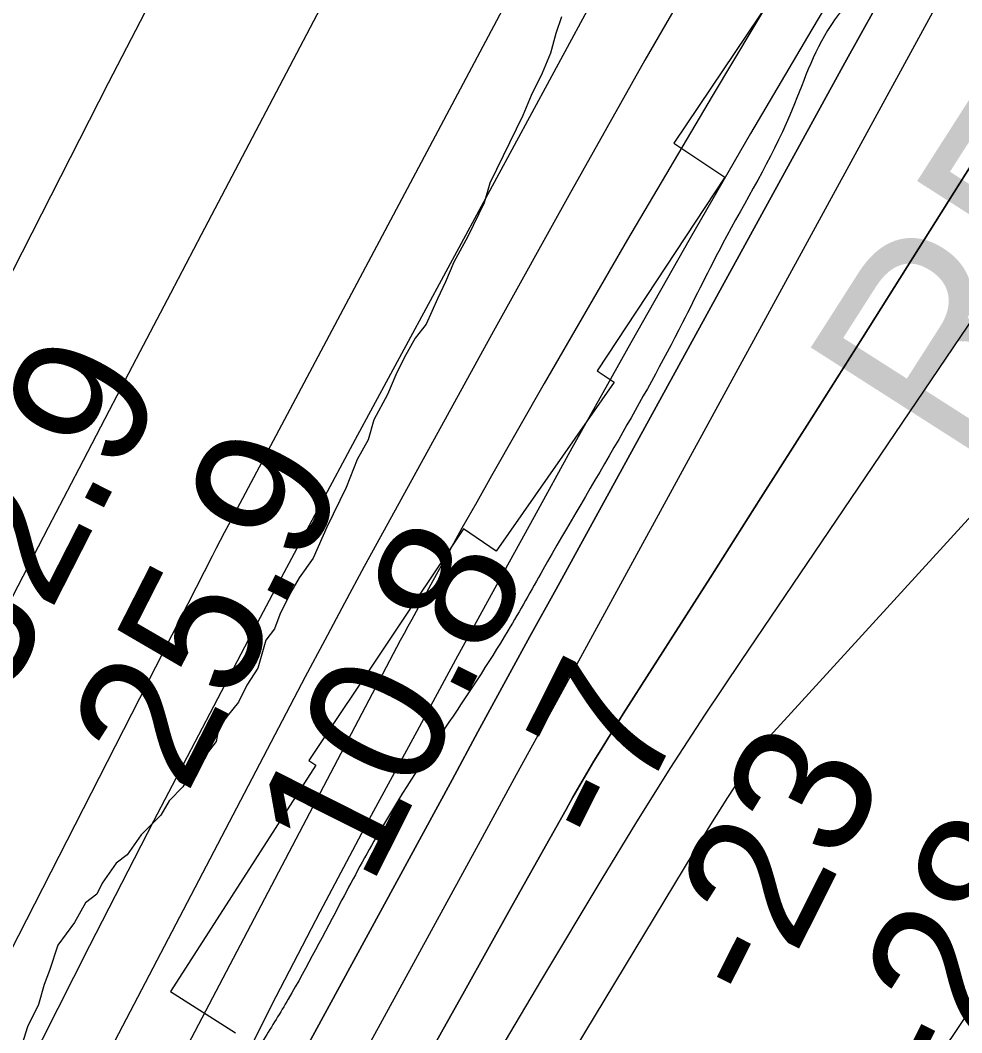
# Model space of a CAD drawing. Extents: x 3297735 to 3335592, y 670436 to 695807.
# Drawn here: x 3308879.7 to 3309339.9, y 679740.4 to 680235.4 of the extents above; entities that cross this region are included whole.
import ezdxf

# ---------------------------------------------------------------- set-up
doc = ezdxf.new("R2010")
doc.units = 0
for name, color, linetype in [('V-RIVR-EDGE', 7, 'Continuous'), ('V-RIVR-RANG', 7, 'Continuous'), ('V-RRAP-RVMT', 7, 'Continuous'), ('V-RRAP-RVMT-IDEN', 7, 'Continuous'), ('V-SITE-VEGE', 7, 'Continuous'), ('V-TOPO-DPTH', 7, 'Continuous'), ('V-TOPO-MAJR', 7, 'Continuous'), ('V-TOPO-MINR', 7, 'Continuous'), ('V-TOPO-WATR', 7, 'Continuous')]:
    doc.layers.add(name, color=color, linetype=linetype)

msp = doc.modelspace()

# ---------------------------------------------------------------- linework, layer by layer
at = {"layer": 'V-RIVR-EDGE'}
msp.add_spline([(3314160.51, 686741.06), (3314140.98, 686721.63), (3314132.25, 686711.29), (3314116.45, 686693.09), (3314089.84, 686658.34), (3314074.46, 686641.8), (3314052.42, 686611.59), (3314019.58, 686572.71), (3313992.56, 686539.21), (3313969.27, 686509.42), (3313938.08, 686466.39), (3313919.78, 686442.4), (3313903.96, 686413.42), (3313897.31, 686404.32), (3313889.83, 686396.05), (3313870.3, 686379.52), (3313854.52, 686365.88), (3313842.06, 686353.89), (3313832.08, 686342.72), (3313812.54, 686317.49), (3313790.5, 686288.11), (3313754.73, 686236.81), (3313725.19, 686194.6), (3313699.42, 686165.24), (3313676.14, 686137.52), (3313654.94, 686111.88), (3313636.23, 686086.64), (3313599.2, 686031.61), (3313574.24, 685995.19), (3313559.69, 685976.58), (3313545.13, 685957.55), (3313504.36, 685893.82), (3313479.41, 685861.55), (3313461.95, 685841.7), (3313444.49, 685821.43), (3313427.44, 685799.51), (3313388.35, 685745.3), (3313358, 685706.83), (3313324.73, 685663.39), (3313301.46, 685638.58), (3313286.51, 685627.84), (3313271.56, 685615.45), (3313246.19, 685581.11), (3313203.37, 685530.23), (3313170.95, 685491.35), (3313151.4, 685466.11), (3313117.3, 685419.36), (3313091.11, 685387.51), (3313062.83, 685351.11), (3313045.79, 685332.5), (3313025.85, 685311.82), (3313012.14, 685299.84), (3313001.75, 685288.67), (3312996.34, 685280.81), (3312993.42, 685270.87), (3312990.07, 685260.51), (3312977.61, 685249.77), (3312955.18, 685230.76), (3312951.86, 685227.45), (3312948.11, 685220.83), (3312941.03, 685204.68), (3312929.79, 685183.98), (3312909.41, 685159.17), (3312898.6, 685145.1), (3312884.89, 685129.8), (3312862.85, 685100.84), (3312841.64, 685074.78), (3312824.58, 685047.05), (3312801.28, 685011.88), (3312763.03, 684964.31), (3312742.66, 684938.66), (3312725.19, 684914.25), (3312702.31, 684881.14), (3312671.13, 684841.02), (3312647.43, 684812.89), (3312630.79, 684788.06), (3312609.59, 684762.42), (3312597.52, 684743.38), (3312579.22, 684716.07), (3312569.65, 684701.59), (3312553.42, 684676.34), (3312533.04, 684647.38), (3312512.25, 684618.83), (3312487.3, 684587.39), (3312468.58, 684560.91), (3312449.89, 684543.96), (3312436.59, 684530.73), (3312422.05, 684515.02), (3312410.81, 684495.15), (3312398.73, 684473.21), (3312381.25, 684444.66), (3312359.18, 684403.68), (3312343.79, 684378.85), (3312320.91, 684346.99), (3312299.7, 684317.2), (3312273.52, 684288.66), (3312261.45, 684271.28), (3312230.27, 684231.57), (3312193.26, 684181.51), (3312169.98, 684155.04), (3312159.18, 684145.95), (3312145.06, 684136.04), (3312133.43, 684126.53), (3312118.87, 684105.01), (3312103.49, 684086.82), (3312091.44, 684071.92), (3312082.28, 684056.61), (3312072.27, 684031.35), (3312068.09, 684018.1), (3312054.34, 683989.95), (3312027.73, 683953.54), (3311993.63, 683910.1), (3311975.33, 683885.69), (3311949.13, 683848.45), (3311874.7, 683754.55), (3311851.43, 683727.67), (3311828.56, 683699.54), (3311801.13, 683667.28), (3311758.72, 683614.74), (3311737.52, 683589.51), (3311723.81, 683578.77), (3311704.7, 683558.09), (3311685.16, 683537.83), (3311664.8, 683514.25), (3311621.15, 683465.45), (3311580.84, 683421.2), (3311552.99, 683388.94), (3311518.9, 683349.24), (3311500.2, 683328.56), (3311495.23, 683328.16), (3311490.24, 683324.44), (3311487.34, 683321.54), (3311481.94, 683317), (3311476.12, 683310.38), (3311468.62, 683294.65), (3311461.13, 683285.13), (3311449.49, 683269.41), (3311432.44, 683246.66), (3311422.87, 683230.93), (3311412.05, 683213.13), (3311398.3, 683184.15), (3311395.39, 683182.09), (3311384.18, 683174.24), (3311359.24, 683146.53), (3311336.36, 683114.26), (3311313.07, 683080.33), (3311254.03, 683004.63), (3311206.22, 682947.54), (3311135.56, 682868.97), (3311119.76, 682847.45), (3311080.69, 682804.86), (3311043.28, 682762.67), (3310942.68, 682642.72), (3310889.06, 682579.85), (3310817.15, 682497.13), (3310792.62, 682468.6), (3310781.41, 682460.75), (3310778.5, 682457.02), (3310775.59, 682454.13), (3310769.34, 682440.05), (3310750.63, 682417.72), (3310737.73, 682393.29), (3310734.4, 682389.57), (3310727.76, 682387.1), (3310722.76, 682377.58), (3310714.01, 682358.54), (3310700.71, 682340.75), (3310683.25, 682322.55), (3310655.4, 682290.29), (3310627.95, 682251.81), (3310601.33, 682214.99), (3310578.43, 682173.6), (3310560.95, 682141.73), (3310543.48, 682119.39), (3310532.26, 682105.32), (3310502.3, 682059.39), (3310469.03, 682015.54), (3310417.88, 681946.86), (3310377.97, 681895.97), (3310348.02, 681854.19), (3310315.16, 681809.09), (3310286.89, 681772.27), (3310260.27, 681736.27), (3310249.04, 681720.14), (3310245.31, 681720.15), (3310242.4, 681716.01), (3310230.75, 681699.46), (3310220.78, 681687.46), (3310211.63, 681677.54), (3310200.83, 681665.54), (3310192.5, 681651.06), (3310180.44, 681634.51), (3310170.47, 681625), (3310166.31, 681620.87), (3310160.07, 681610.1), (3310148.84, 681593.14), (3310130.13, 681569.14), (3310114.32, 681547.63), (3310100.61, 681531.91), (3310081.07, 681508.34), (3310064.43, 681486.41), (3310057.76, 681471.51), (3310049.87, 681464.06), (3310036.99, 681451.25), (3310033.66, 681447.53), (3310030.33, 681441.32), (3310014.94, 681417.31), (3310004.97, 681407.39), (3309989.99, 681386.7), (3309976.26, 681365.18), (3309961.29, 681343.25), (3309949.65, 681329.6), (3309942.56, 681313.04), (3309936.32, 681304.35), (3309926.34, 681290.29), (3309913.45, 681273.32), (3309906.38, 681263.81), (3309900.13, 681250.15), (3309894.29, 681236.07), (3309890.13, 681229.86), (3309883.06, 681221.59), (3309868.92, 681200.07), (3309853.52, 681175.24), (3309848.11, 681166.55), (3309843.94, 681156.61), (3309838.54, 681149.99), (3309822.76, 681138.01), (3309814.86, 681129.74), (3309801.13, 681107.39), (3309787.39, 681083.39), (3309779.07, 681070.15), (3309772.42, 681061.87), (3309763.26, 681048.22), (3309750.35, 681022.55), (3309744.53, 681015.52), (3309740.39, 681015.53), (3309734.98, 681007.25), (3309723.74, 680988.21), (3309714.59, 680974.14), (3309699.62, 680957.6), (3309686.72, 680934.84), (3309664.67, 680901.32), (3309648.04, 680881.88), (3309636.81, 680866.16), (3309630.97, 680852.49), (3309625.14, 680840.9), (3309619.33, 680838.43), (3309605.62, 680825.2), (3309596.05, 680810.72), (3309579.82, 680783.4), (3309553.62, 680745.75), (3309536.16, 680728.38), (3309523.69, 680713.49), (3309519.1, 680701.07), (3309513.68, 680685.75), (3309507.44, 680676.64), (3309502.87, 680672.09), (3309495.39, 680664.65), (3309478.72, 680628.63), (3309473.3, 680617.46), (3309470.36, 680600.05), (3309457.87, 680576.46), (3309442.86, 680542.51), (3309440.77, 680533.81), (3309435.33, 680515.17), (3309424.92, 680494.06), (3309410.75, 680463.84), (3309392, 680423.26), (3309374.9, 680381.44), (3309367.39, 680361.57), (3309364.87, 680347.07), (3309364.01, 680335.46), (3309358.61, 680329.67), (3309352.38, 680325.96), (3309350.3, 680321.4), (3309344.87, 680306.08), (3309337.78, 680288.69), (3309325.72, 680269.65), (3309319.91, 680266.77), (3309317, 680266.77), (3309311.21, 680269.28), (3309303.32, 680264.74), (3309292.1, 680252.74), (3309275.89, 680232.89), (3309255.88, 680189), (3309222.98, 680126.08), (3309203.41, 680087.58), (3309172.18, 680030.46), (3309135.13, 679966.72), (3309118.06, 679936.92), (3309087.28, 679889.33), (3309054.82, 679838.02), (3309036.91, 679805.32), (3309010.68, 679756.89), (3308998.61, 679737.02), (3308968.23, 679686.53), (3308946.14, 679636.43), (3308920.32, 679586.34), (3308907.38, 679550.73), (3308898.63, 679531.27), (3308896.12, 679522.99), (3308893.19, 679510.97), (3308894.02, 679509.73), (3308897.32, 679505.99), (3308896.49, 679502.68), (3308891.08, 679497.72), (3308884.44, 679494), (3308883.2, 679492.35), (3308883.18, 679486.13), (3308882.34, 679480.74), (3308876.51, 679472.05), (3308872.37, 679470.41), (3308869.87, 679467.51), (3308860.28, 679442.25), (3308854.43, 679426.52), (3308853.59, 679420.3), (3308853.58, 679415.33), (3308846.08, 679400.42), (3308831.92, 679374.76), (3308819.42, 679348.26), (3308807.75, 679320.11), (3308802.75, 679310.59), (3308799.02, 679309.77), (3308793.62, 679304.39), (3308789.46, 679297.36), (3308786.52, 679284.52), (3308778.2, 679269.61), (3308763.23, 679250.59), (3308742.87, 679231.57), (3308729.98, 679215.85), (3308724.99, 679207.99), (3308720.84, 679208), (3308715.45, 679203.87), (3308703.38, 679184), (3308692.57, 679170.76), (3308685.51, 679167.88), (3308678.05, 679168.31), (3308666.4, 679150.52), (3308654.74, 679127.34), (3308641.39, 679093.38), (3308623.86, 679040.79), (3308606.34, 678998.14), (3308595.5, 678972.88), (3308581.79, 678957.58), (3308570.16, 678948.07), (3308567.66, 678943.11), (3308565.53, 678920.73), (3308559.64, 678885.51), (3308550.46, 678859.01), (3308533.82, 678833.77), (3308525.07, 678818.04), (3308521.74, 678811), (3308518.82, 678802.3), (3308516.28, 678782), (3308509.99, 678753), (3308493.29, 678702.89), (3308482.01, 678666.03), (3308469.91, 678634.56), (3308444.91, 678581.15), (3308420.76, 678537.28), (3308404.11, 678509.55), (3308383.3, 678473.54), (3308358.3, 678420.13), (3308336.23, 678378.74), (3308323.34, 678363.02), (3308310.04, 678350.62), (3308301.73, 678340.28), (3308297.14, 678329.51), (3308290.87, 678306.73), (3308289.6, 678295.54), (3308289.58, 678287.67), (3308289.97, 678278.96), (3308294.92, 678268.59), (3308296.11, 678246.62), (3308293.07, 678190.67), (3308291.34, 678161.66), (3308283.34, 678112.36), (3308272.81, 678042.33), (3308265.66, 678002.98), (3308265.65, 677998.83), (3308270.61, 677990.53), (3308270.6, 677986.38), (3308268.92, 677980.17), (3308266.83, 677972.71), (3308263.48, 677957.39), (3308253.44, 677923.01), (3308241.7, 677867.08), (3308234.99, 677833.53), (3308227.47, 677812.82), (3308220.38, 677792.94), (3308218.29, 677784.66), (3308207.87, 677761.06), (3308205.77, 677751.12), (3308207.83, 677747.8), (3308208.23, 677740.75), (3308204.46, 677723.35), (3308201.95, 677714.24), (3308201.51, 677704.71), (3308198.96, 677679.84), (3308198.93, 677666.99), (3308193.49, 677645.04), (3308188.05, 677624.74), (3308185.53, 677612.31), (3308184.68, 677603.61), (3308184.26, 677599.88), (3308187.98, 677595.73), (3308191.71, 677596.13), (3308193.77, 677591.57), (3308196.2, 677567.11), (3308194.92, 677552.61), (3308187.81, 677528.17), (3308181.55, 677512.02), (3308180.28, 677501.66), (3308179.42, 677488.4), (3308181.05, 677475.55), (3308180.61, 677465.19), (3308176.41, 677442.4), (3308174.73, 677434.53), (3308168.02, 677404.29), (3308162.99, 677379.84), (3308157.54, 677354.16), (3308146.66, 677313.57), (3308141.61, 677282.49), (3308134.07, 677249.35), (3308126.12, 677222.43), (3308119.9, 677218.72), (3308117.81, 677214.16), (3308119.87, 677208.36), (3308125.66, 677202.12), (3308126.07, 677199.64), (3308121.92, 677197.16), (3308118.18, 677193.44), (3308113.6, 677185.99), (3308106.94, 677176.06), (3308106.1, 677170.26), (3308109.4, 677162.79), (3308109.38, 677156.57), (3308104.79, 677144.56), (3308098.96, 677133.8), (3308095.64, 677129.25), (3308095.21, 677124.28), (3308094.77, 677113.09), (3308092.26, 677105.22), (3308086.46, 677105.65), (3308084.78, 677096.95), (3308079.76, 677076.65), (3308071.81, 677048.9), (3308068.46, 677035.64), (3308067.2, 677028.18), (3308067.18, 677019.48), (3308065.92, 677011.19), (3308063, 677005.4), (3308060.5, 677000.85), (3308060.07, 676995.46), (3308059.24, 676991.32), (3308057.15, 676987.18), (3308055.89, 676977.65), (3308054.22, 676974.75), (3308048.41, 676973.52), (3308045.92, 676969.8), (3308045.49, 676964.41), (3308043.8, 676951.56), (3308040.46, 676942.04), (3308035.89, 676935.42), (3308032.13, 676923.82), (3308031.29, 676918.85), (3308034.57, 676907.24), (3308030.81, 676893.98), (3308024.55, 676875.35), (3308014.55, 676856.72), (3308011.21, 676845.12), (3308006.18, 676822.75), (3308002.42, 676811.57), (3307997.83, 676800.39), (3307993.66, 676788.38), (3307992.4, 676780.51), (3307997.75, 676766.4), (3307996.49, 676759.36), (3307990.67, 676752.74), (3307982.77, 676741.16), (3307974.43, 676723.77), (3307966.93, 676706.38), (3307960.25, 676685.26), (3307956.05, 676664.96), (3307953.11, 676647.97), (3307940.18, 676615.67), (3307932.22, 676583.78), (3307923.43, 676546.91), (3307916.71, 676512.52), (3307911.27, 676492.23), (3307906.66, 676471.1), (3307903.75, 676466.96), (3307903.32, 676460.33), (3307903.71, 676452.46), (3307900.39, 676447.08), (3307899.96, 676441.27), (3307899.93, 676432.16), (3307899.05, 676410.19), (3307898.58, 676387.39), (3307897.75, 676385.74), (3307895.26, 676385.33), (3307895.24, 676378.7), (3307898.12, 676369.16), (3307899.33, 676353.82), (3307899.71, 676340.97), (3307898.85, 676327.71), (3307898.39, 676310.3), (3307899.57, 676283.36), (3307897.45, 676265.12), (3307891.16, 676236.54), (3307890.27, 676210.02), (3307888.92, 676167.74), (3307888.9, 676161.11), (3307887.24, 676159.04), (3307884.34, 676158.22), (3307883.09, 676156.57), (3307885.97, 676147.44), (3307887.17, 676131.69), (3307884.63, 676110.55), (3307885.02, 676100.61), (3307884.56, 676081.95), (3307882, 676052.95), (3307877.81, 676035.55), (3307873.64, 676022.3), (3307869.49, 676021.48), (3307867.8, 676007.8), (3307864.42, 675982.53), (3307860.26, 675974.66), (3307851.51, 675957.69), (3307845.68, 675945.69), (3307842.32, 675927.46), (3307841.87, 675913.37), (3307845.58, 675905.07), (3307849.69, 675894.28), (3307855.04, 675876.44), (3307855.84, 675866.91), (3307854.59, 675861.52), (3307850.42, 675854.07), (3307849.59, 675851.17), (3307852.9, 675849.09), (3307854.54, 675842.46), (3307852.87, 675837.07), (3307849.95, 675829.62), (3307850.75, 675819.26), (3307850.85, 675818.05)], degree=3, dxfattribs=at)
at = {"layer": 'V-RRAP-RVMT'}
for p, q in [((3309262.69, 680269.86), (3309199.18, 680175.28)), ((3309199.18, 680175.28), (3309224.15, 680158.67)), ((3309224.15, 680158.67), (3309161.64, 680063.99)), ((3309161.64, 680063.99), (3309170.03, 680058.4)), ((3309170.03, 680058.4), (3309112.3, 679975.85)), ((3309096.32, 679986.72), (3309020.77, 679873.55)), ((3309112.3, 679975.85), (3309096.32, 679986.72)), ((3309024.2, 679871.29), (3308953.08, 679760.55)), ((3309020.77, 679873.55), (3309024.2, 679871.29)), ((3309308.62, 679698.57), (3309376.23, 679799.84)), ((3308953.08, 679760.55), (3308984.88, 679740.4))]:
    msp.add_line(p, q, dxfattribs=at)
at = {"layer": 'V-SITE-VEGE'}
for points in [[(3309144.19, 680237.12), (3309141.51, 680228.85), (3309138.85, 680219.22), (3309134.81, 680209.58), (3309129.41, 680198.54), (3309125.37, 680188.89), (3309109.17, 680155.8), (3309106.5, 680146.16), (3309098.4, 680129.61), (3309091.64, 680117.19), (3309087.6, 680107.55), (3309083.55, 680099.27), (3309078.16, 680086.87), (3309072.72, 680079.95), (3309067.31, 680070.3), (3309063.26, 680062.02), (3309059.22, 680052.37), (3309052.46, 680039.96), (3309049.79, 680030.32), (3309044.38, 680020.66), (3309039, 680006.88), (3309029.55, 679987.58), (3309022.81, 679972.41), (3309016.03, 679962.74), (3309011.96, 679955.84), (3309006.56, 679944.81), (3309003.88, 679937.92), (3308999.8, 679932.39), (3308995.8, 679918.62), (3308990.38, 679910.34), (3308986.32, 679902.06), (3308980.89, 679895.15), (3308976.81, 679889.62), (3308975.5, 679882.75), (3308970.06, 679875.83), (3308967.35, 679871.69), (3308963.27, 679867.54), (3308959.2, 679860.64)], [(3308959.2, 679860.64), (3308952.4, 679853.71), (3308948.34, 679846.81), (3308938.8, 679837.12), (3308932.02, 679827.45), (3308926.56, 679823.28), (3308919.77, 679813.61), (3308917.07, 679808.09), (3308911.61, 679803.93), (3308906.2, 679794.27), (3308898.06, 679783.21), (3308894.04, 679770.82), (3308891.35, 679763.93), (3308888.68, 679754.29), (3308883.28, 679743.26), (3308880.61, 679735)]]:
    msp.add_lwpolyline(points, dxfattribs=at)
at = {"layer": 'V-TOPO-DPTH'}
for points in [[(3309822.87, 681167.95), (3309557.02, 680761.14), (3309540.91, 680736.15), (3309525, 680711.03), (3309509.39, 680685.73), (3309493.99, 680660.3), (3309217.89, 680198.21), (3309197.14, 680163.23), (3309176.52, 680128.18), (3309156.11, 680093), (3309135.83, 680057.74), (3309110.05, 680012.6), (3309102.81, 679999.84), (3309095.6, 679987.04), (3309088.47, 679974.21), (3309081.37, 679961.36), (3309071.03, 679942.5), (3309069.15, 679939.05), (3309067.28, 679935.6), (3309065.44, 679932.13), (3309063.6, 679928.66), (3308650.78, 679142.83)], [(3310314.58, 681146.15), (3309843.84, 680539.38), (3309842.97, 680538.27), (3309841.21, 680536.1), (3309840.31, 680535.02), (3309835.77, 680529.67), (3309834.85, 680528.63), (3309832.92, 680526.64), (3309830.86, 680524.77), (3309828.76, 680522.95), (3309827.7, 680522.05), (3309242.68, 679881.59), (3309233.97, 679868.56), (3309225.4, 679855.44), (3309217.05, 679842.19), (3309208.84, 679828.84), (3309111.92, 679668.41), (3309056.04, 679574.39), (3309001.07, 679479.85), (3308947.46, 679384.53)], [(3310314.58, 681146.15), (3309843.84, 680539.38), (3309842.97, 680538.27), (3309841.21, 680536.1), (3309840.31, 680535.02), (3309835.77, 680529.67), (3309834.85, 680528.63), (3309832.92, 680526.64), (3309830.86, 680524.77), (3309828.76, 680522.95), (3309827.7, 680522.05), (3309242.68, 679881.59), (3309233.97, 679868.56), (3309225.4, 679855.44), (3309217.05, 679842.19), (3309208.84, 679828.84), (3309111.92, 679668.41), (3309056.04, 679574.39), (3309001.07, 679479.85), (3308947.46, 679384.53)], [(3308795.62, 679217.57), (3309085.6, 679740.62), (3309096.8, 679760.79), (3309108.02, 679780.95), (3309119.28, 679801.09), (3309130.55, 679821.22), (3309146.48, 679849.62), (3309149.83, 679855.53), (3309153.22, 679861.42), (3309156.65, 679867.29), (3309160.11, 679873.13), (3309163.63, 679878.95), (3309167.17, 679884.74), (3309170.77, 679890.51), (3309174.4, 679896.25), (3309216.88, 679962.85), (3309241.74, 680001.89), (3309266.54, 680040.97), (3309291.28, 680080.1), (3309315.96, 680119.26), (3309635.06, 680626.44)], [(3309635.06, 680626.44), (3309315.96, 680119.26), (3309291.28, 680080.1), (3309266.54, 680040.97), (3309241.74, 680001.89), (3309216.88, 679962.85), (3309174.4, 679896.25), (3309170.77, 679890.51), (3309167.17, 679884.74), (3309163.63, 679878.95), (3309160.11, 679873.13), (3309156.65, 679867.29), (3309153.22, 679861.42), (3309149.83, 679855.53), (3309146.48, 679849.62), (3309130.55, 679821.22), (3309119.28, 679801.09), (3309108.02, 679780.95), (3309096.8, 679760.79), (3309085.6, 679740.62), (3308795.62, 679217.57)], [(3308823.52, 679352), (3308870.12, 679446.24), (3308917.55, 679540.05), (3308966.23, 679633.21), (3309015.75, 679725.95), (3309090.73, 679864.11), (3309103.41, 679887.43), (3309116.11, 679910.75), (3309128.84, 679934.04), (3309141.6, 679957.32), (3309282.73, 680214.49), (3309327.33, 680294.83)], [(3308823.52, 679352), (3308870.12, 679446.24), (3308917.55, 679540.05), (3308966.23, 679633.21), (3309015.75, 679725.95), (3309090.73, 679864.11), (3309103.41, 679887.43), (3309116.11, 679910.75), (3309128.84, 679934.04), (3309141.6, 679957.32), (3309282.73, 680214.49), (3309327.33, 680294.83)]]:
    msp.add_lwpolyline(points, dxfattribs=at)
at = {"layer": 'V-TOPO-MAJR'}
msp.add_lwpolyline([(3309764.54, 681340.45), (3309401.16, 680777.95), (3309400.62, 680777.07), (3309399.59, 680775.28), (3309399.34, 680774.83), (3309399.1, 680774.38), (3309395.8, 680768.24), (3309393.91, 680764.72), (3309392.02, 680761.2), (3309390.14, 680757.67), (3309388.26, 680754.14), (3308981.41, 679988.64), (3308979.41, 679984.86), (3308977.43, 679981.07), (3308975.46, 679977.27), (3308973.51, 679973.46), (3308630.05, 679300.81)], dxfattribs=at)
at = {"layer": 'V-TOPO-MINR'}
for points in [[(3310075.21, 681591.63), (3309490.44, 680733.14), (3309490.26, 680732.87), (3309489.73, 680732.06), (3309488.83, 680730.63), (3309488.69, 680730.4), (3309488.56, 680730.18), (3309261.33, 680346.91), (3309222.97, 680281.48), (3309185.05, 680215.79), (3309147.78, 680149.74), (3309110.94, 680083.44), (3309057.52, 679986.16), (3309047.77, 679968.28), (3309038.1, 679950.36), (3309028.52, 679932.39), (3309019.02, 679914.38), (3308851.25, 679594), (3308802.76, 679499.67), (3308755.24, 679404.87), (3308709.18, 679309.34)], [(3309938.65, 681290.81), (3309564.81, 680729.57), (3309554.96, 680714.53), (3309545.27, 680699.39), (3309535.81, 680684.11), (3309526.52, 680668.72), (3309266.54, 680230.8), (3309236.68, 680179.96), (3309207.13, 680128.92), (3309178.07, 680077.62), (3309149.32, 680026.13), (3309130.85, 679992.69), (3309111.63, 679957.75), (3309092.49, 679922.77), (3309073.45, 679887.74), (3309054.49, 679852.66), (3309048, 679840.61), (3309026.11, 679799.34), (3309004.59, 679757.88), (3308983.61, 679716.15), (3308962.98, 679674.23), (3308658.44, 679045.04)], [(3309822.87, 681167.95), (3309557.02, 680761.14), (3309540.91, 680736.15), (3309525, 680711.03), (3309509.39, 680685.73), (3309493.99, 680660.3), (3309217.89, 680198.21), (3309197.14, 680163.23), (3309176.52, 680128.18), (3309156.11, 680093), (3309135.83, 680057.74), (3309110.05, 680012.6), (3309102.81, 679999.84), (3309095.6, 679987.04), (3309088.47, 679974.21), (3309081.37, 679961.36), (3309071.03, 679942.5), (3309069.15, 679939.05), (3309067.28, 679935.6), (3309065.44, 679932.13), (3309063.6, 679928.66), (3308650.78, 679142.83)], [(3310314.58, 681146.15), (3309843.84, 680539.38), (3309842.97, 680538.27), (3309841.21, 680536.1), (3309840.31, 680535.02), (3309835.77, 680529.67), (3309834.85, 680528.63), (3309832.92, 680526.64), (3309830.86, 680524.77), (3309828.76, 680522.95), (3309827.7, 680522.05), (3309242.68, 679881.59), (3309233.97, 679868.56), (3309225.4, 679855.44), (3309217.05, 679842.19), (3309208.84, 679828.84), (3309111.92, 679668.41), (3309056.04, 679574.39), (3309001.07, 679479.85), (3308947.46, 679384.53)], [(3309320.02, 680800.05), (3308998.05, 680187.54), (3308983.04, 680158.98), (3308968.05, 680130.42), (3308953.08, 680101.84), (3308938.12, 680073.26), (3308923.18, 680044.67), (3308908.28, 680016.06), (3308893.41, 679987.42), (3308878.58, 679958.78), (3308873.05, 679948.09), (3308855.71, 679913.97), (3308838.67, 679879.71), (3308822.1, 679845.21), (3308805.84, 679810.57), (3308480.54, 679105.17)], [(3309831.66, 680738.66), (3309813.67, 680715.84), (3309795.49, 680693.18), (3309777.19, 680670.62), (3309743.35, 680629.26), (3309732.52, 680615.92), (3309721.75, 680602.53), (3309711.08, 680589.07), (3309700.47, 680575.55), (3309611.18, 680461), (3309556.7, 680389.64), (3309503.2, 680317.57), (3309400.06, 680170.63), (3309231.98, 679922.46), (3309214.45, 679896.1), (3309197.22, 679869.55), (3309180.45, 679842.72), (3309163.97, 679815.69), (3309134.48, 679766.39), (3309103.74, 679714.42), (3309073.33, 679662.26), (3309043.42, 679609.81), (3309013.85, 679557.17), (3308696.94, 678986.69)], [(3309635.06, 680626.44), (3309315.96, 680119.26), (3309291.28, 680080.1), (3309266.54, 680040.97), (3309241.74, 680001.89), (3309216.88, 679962.85), (3309174.4, 679896.25), (3309170.77, 679890.51), (3309167.17, 679884.74), (3309163.63, 679878.95), (3309160.11, 679873.13), (3309156.65, 679867.29), (3309153.22, 679861.42), (3309149.83, 679855.53), (3309146.48, 679849.62), (3309130.55, 679821.22), (3309119.28, 679801.09), (3309108.02, 679780.95), (3309096.8, 679760.79), (3309085.6, 679740.62), (3308795.62, 679217.57)], [(3309506.16, 680570.19), (3309175.03, 679963.25), (3309157.41, 679930.96), (3309139.79, 679898.68), (3309122.16, 679866.41), (3309104.52, 679834.13), (3308925.41, 679506.43), (3308879.21, 679420.5), (3308833.81, 679334.16)], [(3309207.49, 680334.07), (3309043.45, 680030.45), (3309025.96, 679997.9), (3309008.56, 679965.31), (3308991.3, 679932.64), (3308974.13, 679899.93), (3308944.84, 679843.82), (3308913.46, 679782.83), (3308882.56, 679721.6), (3308852.38, 679660.01), (3308822.69, 679598.18), (3308572.05, 679068.29)], [(3308567.41, 679550.04), (3308614.71, 679632.46), (3308661.5, 679715.15), (3308707.53, 679798.27), (3308753.04, 679881.68), (3308823.76, 680012.7), (3308833.47, 680030.85), (3308843.11, 680049.04), (3308852.61, 680067.3), (3308862.03, 680085.6), (3308922.87, 680204.84), (3308963.14, 680282.53)]]:
    msp.add_lwpolyline(points, dxfattribs=at)
at = {"layer": 'V-TOPO-WATR'}
msp.add_lwpolyline([(3309327.33, 680294.83), (3309282.73, 680214.49), (3309141.6, 679957.32), (3309128.84, 679934.04), (3309116.11, 679910.75), (3309103.41, 679887.43), (3309090.73, 679864.11), (3309015.75, 679725.95), (3308966.23, 679633.21), (3308917.55, 679540.05), (3308870.12, 679446.24), (3308823.52, 679352)], dxfattribs=at)

# ---------------------------------------------------------------- texts
at = {"layer": 'V-RIVR-RANG'}
for s, rotation, p in [('32.9', 63.0183, (3308871.68, 679901.15)), ('25.9', 63.0183, (3308960.91, 679856)), ('10.8', 63.3019, (3309050.85, 679810.97)), ('-7', 63.3019, (3309171.13, 679827.55)), ('-23', 63.3019, (3309244.94, 679750.9)), ('-28', 63.3019, (3309335.01, 679708.28))]:
    msp.add_text(s, height=67, rotation=rotation, dxfattribs=at).set_placement(p)
at = {"layer": 'V-RRAP-RVMT-IDEN'}
msp.add_text('REVET.', height=100, rotation=57.4179, dxfattribs=at).set_placement((3309344.43, 680012.31))

doc.saveas('drawing.dxf')
